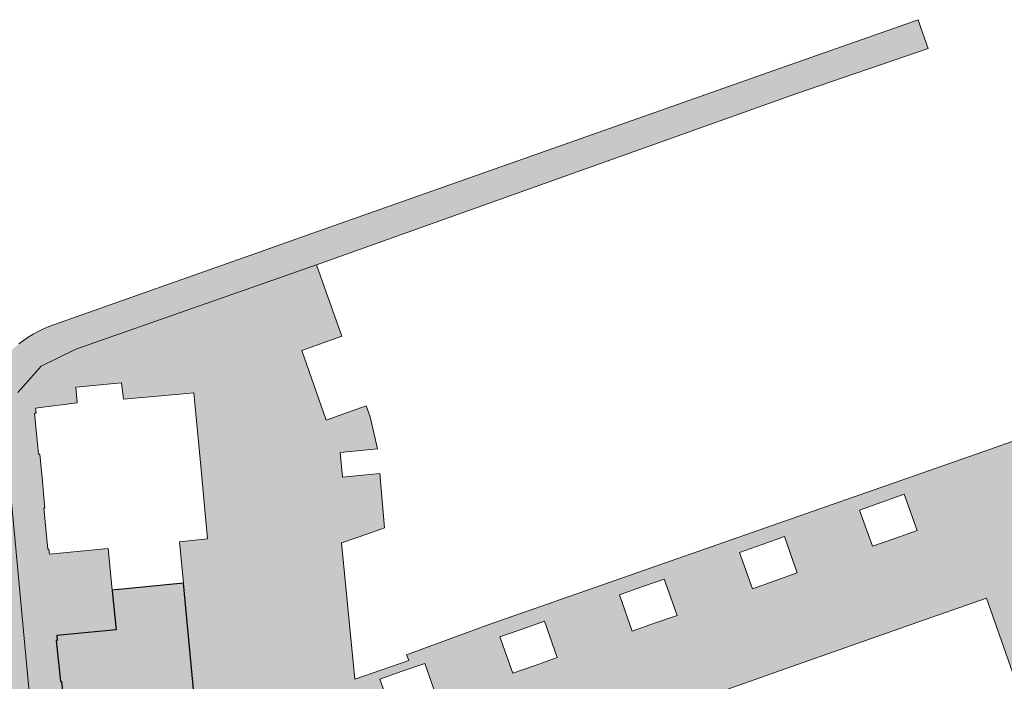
# Model space of a CAD drawing. Header units: metres. Extents: x 90041 to 92106, y 463990 to 466167.
# Tile 940 of 1021: x 90942 to 91026, y 465576 to 465632. Entities that reach past the tile are written whole.
import ezdxf

# ---------------------------------------------------------------- set-up
doc = ezdxf.new("R2010")
doc.units = ezdxf.units.M
for name, color, linetype, lineweight in [('B-WE-OG-BEBOUWING-GV', 7, 'Continuous', 25), ('B-WE-OG-TERREIN_ERF-GV', 7, 'Continuous', 13), ('B-WE-VH-OPENVERHARDING_STRAATBAKSTEEN-GV', 90, 'Continuous', 13)]:
    doc.layers.add(name, color=color, linetype=linetype, lineweight=lineweight)
for name, color, linetype, lineweight, true_color, plot, transparency in [('B-WE-OG-BEBOUWING-V', 7, 'Continuous', 25, 0xcc646e, False, 0.8), ('B-WE-OG-TERREIN_ERF-V', 7, 'Continuous', 13, 0xffffff, False, 0.8), ('B-WE-VH-OPENVERHARDING_STRAATBAKSTEEN-V', 7, 'Continuous', 13, 0xadadad, False, 0.8)]:
    doc.layers.add(name, color=color, linetype=linetype, lineweight=lineweight, true_color=true_color, plot=plot, transparency=transparency)

msp = doc.modelspace()

# ---------------------------------------------------------------- hatches: boundary and pattern name
at = {"layer": 'B-WE-OG-BEBOUWING-V'}
msp.add_hatch(color=256, dxfattribs=at).paths.add_polyline_path([(90955.937, 465584.424), (90949.898, 465583.847), (90949.903, 465583.791), (90950.234, 465580.48), (90945.194, 465579.998), (90945.233, 465579.574), (90945.138, 465579.565), (90945.489, 465576.087), (90945.584, 465576.097), (90945.746, 465574.524), (90945.795, 465573.987), (90956.814, 465575.122)])
at = {"layer": 'B-WE-OG-TERREIN_ERF-V'}
h = msp.add_hatch(color=256, dxfattribs=at)
h.paths.add_polyline_path([(91081.674, 465599.809), (91081.042, 465601.623), (91080.362, 465603.578), (91083.428, 465604.621), (91083.323, 465609.352), (91083.315, 465610.641), (91082.827, 465610.464), (91077.9, 465608.672), (91075.967, 465614.116), (91024.946, 465595.998), (90981.728, 465580.858), (90974.896, 465578.338), (90975.069, 465577.859), (90970.502, 465576.296), (90969.377, 465587.856), (90971.604, 465588.639), (90973.014, 465589.134), (90972.615, 465593.744), (90969.447, 465593.442), (90969.247, 465595.537), (90972.415, 465595.84), (90971.79, 465598.567), (90971.468, 465599.485), (90968.064, 465598.29), (90965.984, 465604.209), (90969.388, 465605.405), (90968.067, 465609.165), (90967.249, 465611.464), (90946.808, 465604.301), (90943.854, 465602.879), (90941.867, 465600.636), (90940.81, 465597.464), (90941.028, 465594.692), (90943.143, 465571.829), (90946.279, 465540.359), (90963.218, 465546.175), (90970.035, 465548.565), (90969.421, 465556.256), (90971.996, 465556.427), (90971.592, 465557.569), (90974.969, 465558.763), (90973.145, 465563.922), (90978.2, 465565.704), (90977.801, 465566.836), (90983.118, 465568.71), (90988.189, 465570.498), (90993.356, 465572.32), (90998.403, 465574.099), (91003.524, 465575.904), (91008.576, 465577.685), (91013.73, 465579.502), (91018.796, 465581.288), (91024.121, 465583.165), (91028.366, 465571.063), (91027.934, 465570.913), (91027.963, 465570.831), (91025.372, 465569.931), (91025.341, 465570.026), (91023.117, 465569.223), (91022.862, 465569.131), (91022.886, 465569.044), (91020.292, 465568.131), (91020.257, 465568.225), (91017.928, 465567.403), (91017.758, 465567.343), (91017.792, 465567.239), (91015.196, 465566.321), (91015.163, 465566.416), (91012.879, 465565.613), (91007.768, 465563.815), (91002.667, 465562.022), (91002.475, 465561.954), (91002.506, 465561.863), (90999.922, 465560.937), (90999.889, 465561.033), (90997.586, 465560.222), (90996.045, 465559.679), (90995.818, 465559.6), (90996.016, 465559.038), (90992.679, 465557.871), (90989.488, 465556.755), (90989.295, 465557.307), (90987.417, 465556.615), (90982.598, 465554.84), (90982.561, 465554.939), (90982.304, 465554.848), (90977.015, 465552.976), (90973.638, 465551.782), (90974.275, 465550.034), (91000.522, 465559.066), (91040.233, 465573.105), (91087.929, 465590.317), (91092.986, 465592.642), (91092.909, 465592.815)])
h.paths.add_polyline_path([(91069.5, 465610.431), (91071.41, 465611.118), (91072.494, 465608.05), (91070.598, 465607.377), (91068.702, 465606.712), (91067.615, 465609.754)], flags=16)
h.paths.add_polyline_path([(91059.303, 465606.83), (91061.209, 465607.505), (91062.287, 465604.452), (91060.382, 465603.787), (91058.509, 465603.132), (91057.43, 465606.166)], flags=16)
h.paths.add_polyline_path([(90975.608, 465573.862), (90973.715, 465573.204), (90972.628, 465576.293), (90974.529, 465576.95), (90976.431, 465577.608), (90977.506, 465574.544)], flags=16)
h.paths.add_polyline_path([(90985.806, 465577.454), (90983.904, 465576.792), (90982.811, 465579.869), (90984.717, 465580.541), (90986.61, 465581.209), (90987.691, 465578.128)], flags=16)
h.paths.add_polyline_path([(90995.953, 465581.034), (90994.051, 465580.358), (90992.96, 465583.444), (90994.865, 465584.116), (90996.754, 465584.783), (90997.857, 465581.701)], flags=16)
h.paths.add_polyline_path([(91016.343, 465588.239), (91014.449, 465587.567), (91013.337, 465590.639), (91015.243, 465591.32), (91017.142, 465591.998), (91018.241, 465588.913)], flags=16)
h.paths.add_polyline_path([(91053.358, 465591.948), (91058.027, 465593.591), (91057.23, 465595.854), (91062.765, 465597.801), (91063.154, 465596.673), (91068.018, 465598.396), (91072.891, 465600.122), (91072.49, 465601.253), (91078.016, 465603.205), (91078.414, 465602.086), (91082.314, 465591.119), (91081.872, 465590.962), (91081.907, 465590.863), (91079.339, 465589.936), (91079.305, 465590.03), (91076.992, 465589.216), (91076.798, 465589.148), (91076.812, 465589.043), (91074.227, 465588.138), (91074.207, 465588.235), (91071.911, 465587.425), (91071.694, 465587.348), (91071.714, 465587.25), (91069.141, 465586.337), (91069.117, 465586.434), (91066.81, 465585.624), (91061.702, 465583.832), (91056.617, 465582.048), (91056.417, 465581.978), (91056.445, 465581.881), (91053.855, 465580.945), (91053.826, 465581.041), (91051.557, 465580.231), (91049.969, 465579.664), (91049.718, 465579.574), (91049.914, 465579.029), (91046.65, 465577.891), (91043.388, 465576.754), (91043.197, 465577.302), (91041.354, 465576.65), (91039.125, 465575.861), (91039.157, 465575.766), (91036.523, 465574.834), (91036.488, 465574.933), (91036.231, 465574.842), (91030.967, 465572.971), (91027.48, 465582.817), (91032.795, 465584.703), (91037.838, 465586.493), (91042.742, 465588.233), (91042.359, 465589.327), (91047.45, 465591.135), (91047.05, 465592.267), (91052.567, 465594.216)], flags=16)
h.paths.add_polyline_path([(91049.137, 465603.247), (91051.038, 465603.918), (91052.125, 465600.836), (91050.223, 465600.171), (91048.323, 465599.501), (91047.225, 465602.572)], flags=16)
h.paths.add_polyline_path([(91038.968, 465599.647), (91040.869, 465600.314), (91041.947, 465597.23), (91040.046, 465596.573), (91038.141, 465595.902), (91037.056, 465598.977)], flags=16)
h.paths.add_polyline_path([(91029.728, 465592.913), (91027.932, 465592.298), (91026.862, 465595.389), (91028.654, 465596.011), (91030.667, 465596.709), (91031.743, 465593.609), (91029.838, 465592.951)], flags=16)
h.paths.add_polyline_path([(90961.079, 465555.904), (90961.1, 465555.677), (90961.683, 465549.585), (90955.803, 465548.953), (90955.812, 465548.854), (90955.742, 465548.847), (90955.86, 465547.543), (90951.978, 465547.194), (90951.846, 465548.512), (90951.792, 465548.507), (90951.784, 465548.593), (90947.363, 465548.19), (90947.028, 465551.866), (90947.786, 465551.933), (90947.764, 465552.186), (90947.862, 465552.195), (90947.632, 465554.635), (90947.445, 465556.623), (90947.428, 465556.802), (90947.329, 465556.793), (90947.008, 465560.258), (90947.128, 465560.273), (90947.076, 465560.693), (90952.038, 465561.171), (90951.754, 465564.207), (90951.734, 465564.425), (90951.716, 465564.62), (90951.401, 465568.056), (90946.404, 465567.584), (90946.366, 465568.01), (90946.27, 465568.008), (90946.25, 465568.24), (90945.478, 465568.173), (90945.183, 465571.213), (90945.957, 465571.287), (90945.936, 465571.502), (90946.023, 465571.51), (90945.795, 465573.987), (90945.746, 465574.524), (90945.584, 465576.097), (90945.489, 465576.087), (90945.138, 465579.565), (90945.233, 465579.574), (90945.194, 465579.998), (90950.234, 465580.48), (90949.903, 465583.791), (90949.898, 465583.847), (90949.561, 465587.368), (90944.554, 465586.901), (90944.513, 465587.33), (90944.416, 465587.321), (90944.073, 465590.809), (90944.173, 465590.817), (90944.07, 465592.036), (90943.965, 465593.11), (90943.742, 465595.4), (90943.644, 465595.39), (90943.303, 465598.864), (90943.428, 465598.88), (90943.374, 465599.307), (90946.911, 465599.759), (90946.808, 465601.077), (90950.691, 465601.448), (90950.859, 465600.055), (90955.646, 465600.495), (90956.818, 465600.616), (90957.411, 465594.376), (90957.998, 465588.197), (90955.604, 465587.961), (90955.937, 465584.424), (90956.814, 465575.122), (90959.232, 465575.34), (90959.296, 465574.61), (90960.185, 465565.2), (90957.823, 465564.983), (90957.839, 465564.816), (90958.122, 465561.773), (90960.506, 465561.97)], flags=16)
h.paths.add_polyline_path([(91006.166, 465584.639), (91004.273, 465583.964), (91003.168, 465587.053), (91005.075, 465587.727), (91006.974, 465588.398), (91008.068, 465585.317)], flags=16)
at = {"layer": 'B-WE-VH-OPENVERHARDING_STRAATBAKSTEEN-V'}
msp.add_hatch(color=256, dxfattribs=at).paths.add_polyline_path([(90967.249, 465611.464), (91007.952, 465625.987), (91019.183, 465629.84), (91018.529, 465631.683), (91018.326, 465632.297), (91007.11, 465628.344), (90966.361, 465613.973), (90962.927, 465612.753), (90944.507, 465606.24), (90944.057, 465606.042), (90943.616, 465605.824), (90943.186, 465605.586), (90942.767, 465605.33), (90942.359, 465605.054), (90941.964, 465604.761), (90941.583, 465604.45), (90941.216, 465604.123), (90940.865, 465603.78), (90940.529, 465603.421), (90940.209, 465603.047), (90939.907, 465602.659), (90939.622, 465602.259), (90939.355, 465601.846), (90939.107, 465601.421), (90938.879, 465600.985), (90938.67, 465600.54), (90938.482, 465600.086), (90938.314, 465599.624), (90938.166, 465599.155), (90938.041, 465598.68), (90937.936, 465598.199), (90937.853, 465597.715), (90937.792, 465597.227), (90940.472, 465570.169), (90941.165, 465562.694), (90942.551, 465548.327), (90943.223, 465541.599), (90943.284, 465540.918), (90943.607, 465539.78), (90944.248, 465538.785), (90945.151, 465538.021), (90946.238, 465537.554), (90946.475, 465537.528), (90946.279, 465540.359), (90943.143, 465571.829), (90941.028, 465594.692), (90940.81, 465597.464), (90941.867, 465600.636), (90943.854, 465602.879), (90946.808, 465604.301)])

# ---------------------------------------------------------------- linework, layer by layer
at = {"layer": 'B-WE-OG-BEBOUWING-GV', "flags": 128}
msp.add_lwpolyline([(90955.937, 465584.424), (90949.898, 465583.847), (90949.903, 465583.791), (90950.234, 465580.48), (90945.194, 465579.998), (90945.233, 465579.574), (90945.138, 465579.565), (90945.489, 465576.087), (90945.584, 465576.097), (90945.746, 465574.524), (90945.795, 465573.987), (90956.814, 465575.122)], close=True, dxfattribs=at)
at = {"layer": 'B-WE-OG-TERREIN_ERF-GV', "flags": 128}
for points in [[(91075.967, 465614.116), (91024.946, 465595.998), (90981.728, 465580.858), (90974.896, 465578.338), (90975.069, 465577.859), (90970.502, 465576.296), (90969.377, 465587.856), (90971.604, 465588.639), (90973.014, 465589.134), (90972.615, 465593.744), (90969.447, 465593.442), (90969.247, 465595.537), (90972.415, 465595.84), (90971.79, 465598.567), (90971.468, 465599.485), (90968.064, 465598.29), (90965.984, 465604.209), (90969.388, 465605.405), (90968.067, 465609.165), (90967.249, 465611.464), (90946.808, 465604.301), (90943.854, 465602.879), (90941.867, 465600.636)], [(90945.489, 465576.087), (90945.138, 465579.565), (90945.233, 465579.574), (90945.194, 465579.998), (90950.234, 465580.48), (90949.903, 465583.791), (90949.898, 465583.847), (90949.561, 465587.368), (90944.554, 465586.901), (90944.513, 465587.33), (90944.416, 465587.321), (90944.073, 465590.809), (90944.173, 465590.817), (90944.07, 465592.036), (90943.965, 465593.11), (90943.742, 465595.4), (90943.644, 465595.39), (90943.303, 465598.864), (90943.428, 465598.88), (90943.374, 465599.307), (90946.911, 465599.759), (90946.808, 465601.077), (90950.691, 465601.448), (90950.859, 465600.055), (90955.646, 465600.495), (90956.818, 465600.616), (90957.411, 465594.376), (90957.998, 465588.197), (90955.604, 465587.961), (90955.937, 465584.424), (90956.814, 465575.122)], [(90941.028, 465594.692), (90943.143, 465571.829), (90946.279, 465540.359), (90963.218, 465546.175), (90970.035, 465548.565), (90969.421, 465556.256), (90971.996, 465556.427), (90971.592, 465557.569), (90974.969, 465558.763), (90973.145, 465563.922), (90978.2, 465565.704), (90977.801, 465566.836), (90983.118, 465568.71), (90988.189, 465570.498), (90993.356, 465572.32), (90998.403, 465574.099), (91003.524, 465575.904), (91008.576, 465577.685), (91013.73, 465579.502), (91018.796, 465581.288), (91024.121, 465583.165), (91028.366, 465571.063)]]:
    msp.add_lwpolyline(points, dxfattribs=at)
for points in [[(91016.343, 465588.239), (91014.449, 465587.567), (91013.337, 465590.639), (91015.243, 465591.32), (91017.142, 465591.998), (91018.241, 465588.913)], [(91006.166, 465584.639), (91004.273, 465583.964), (91003.168, 465587.053), (91005.075, 465587.727), (91006.974, 465588.398), (91008.068, 465585.317)], [(90995.953, 465581.034), (90994.051, 465580.358), (90992.96, 465583.444), (90994.865, 465584.116), (90996.754, 465584.783), (90997.857, 465581.701)], [(90985.806, 465577.454), (90983.904, 465576.792), (90982.811, 465579.869), (90984.717, 465580.541), (90986.61, 465581.209), (90987.691, 465578.128)], [(90975.608, 465573.862), (90973.715, 465573.204), (90972.628, 465576.293), (90974.529, 465576.95), (90976.431, 465577.608), (90977.506, 465574.544)]]:
    msp.add_lwpolyline(points, close=True, dxfattribs=at)
at = {"layer": 'B-WE-VH-OPENVERHARDING_STRAATBAKSTEEN-GV', "flags": 128}
for points in [[(90941.867, 465600.636), (90943.854, 465602.879), (90946.808, 465604.301), (90967.249, 465611.464), (91007.952, 465625.987), (91019.183, 465629.84), (91018.529, 465631.683), (91018.326, 465632.297), (91007.11, 465628.344), (90966.361, 465613.973), (90962.927, 465612.753), (90944.507, 465606.24), (90944.057, 465606.042), (90943.616, 465605.824), (90943.186, 465605.586), (90942.767, 465605.33), (90942.359, 465605.054), (90941.964, 465604.761)], [(90941.165, 465562.694), (90942.551, 465548.327), (90943.223, 465541.599), (90943.284, 465540.918), (90943.607, 465539.78), (90944.248, 465538.785), (90945.151, 465538.021), (90946.238, 465537.554), (90946.475, 465537.528), (90946.279, 465540.359), (90943.143, 465571.829), (90941.028, 465594.692)]]:
    msp.add_lwpolyline(points, dxfattribs=at)

doc.saveas('drawing.dxf')
